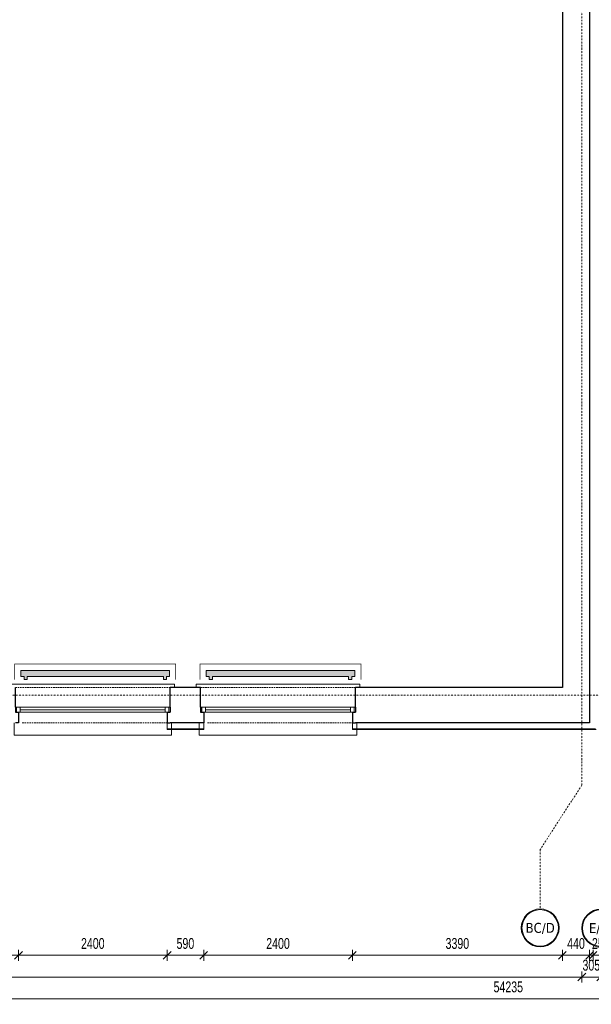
# Model space of a CAD drawing. Header units: millimetres. Extents: x -1893473 to 942156, y -534599 to 942944.
# Tile 433 of 656: x 161957 to 171184, y -260089 to -244211. Entities that reach past the tile are written whole.
import ezdxf
from ezdxf.enums import TextEntityAlignment as Align

# ---------------------------------------------------------------- set-up
doc = ezdxf.new("R2010")
doc.units = ezdxf.units.MM
doc.header["$LTSCALE"] = 0.2
for name, pattern in [('2_3', [1, 0.5, -0.5]), ('DASHDOT', [25.4, 12.7, -6.35, 0, -6.35]), ('HIDDEN', [9.525, 6.35, -3.175])]:
    doc.linetypes.add(name, pattern=pattern)
doc.layers.get('0').update_dxf_attribs({"lineweight": 0})
for name, color, linetype, lineweight in [('!! 0_ Istn-okna', 6, 'Continuous', 13), ('!! 0_ Istn-sciany', 7, 'Continuous', 30), ('!! 0_ Istn-widok', 1, 'Continuous', 15), ('!! 0_Istn-cienka', 4, 'Continuous', 9), ('!! 0_Osie', 1, 'DASHDOT', 13), ('!! 1_ tynk zewn  - nowy', 21, 'Continuous', 20), ('0-osie-tx', 66, 'Continuous', 9), ('P-Osie', 1, 'DASHDOT', 18), ('P-Wymiar', 142, 'Continuous', 9)]:
    doc.layers.add(name, color=color, linetype=linetype, lineweight=lineweight)
doc.layers.add('!! 0_Istn-grzejniki', color=7, linetype='Continuous', lineweight=0, plot=False)
doc.styles.add('ROMANS', font='arial.ttf', dxfattribs={"width": 0.7})
doc.styles.add('TAHOMA', font='tahoma.ttf')
doc.dimstyles.new('A100', dxfattribs={"dimscale": 100, "dimtxt": 1.75, "dimasz": 0.05, "dimexe": 0, "dimexo": 0, "dimgap": 1, "dimtad": 1, "dimdec": 0, "dimrnd": 1, "dimdsep": 46, "dimtxsty": 'ROMANS', "dimblk": '[[[[[[[[', "dimcen": 2, "dimdle": 2, "dimse1": 1, "dimse2": 1, "dimclrd": 256, "dimclrt": 1, "dimadec": 0, "dimazin": 0, "dimtfac": 1, "dimtdec": 0, "dimtix": 1, "dimtmove": 2, "dimatfit": 3, "dimldrblk": '[[[[[[[[', "dimfxl": 1, "dimtvp": 0.6, "dimtolj": 1, "dimlwd": 9, "dimarcsym": 0})

# ---------------------------------------------------------------- blocks, each defined once
blk = doc.blocks.new('okno 1')
at = {"layer": '!! 0_ Istn-okna'}
for points in [[(9, -36), (259, -36)], [(9, -44), (259, -44)], [(17, -40), (251, -40)]]:
    blk.add_lwpolyline(points, dxfattribs=at)
for points in [[(11, -44), (17, -44), (17, -36), (11, -36)], [(251, -44), (257, -44), (257, -36), (251, -36)]]:
    blk.add_lwpolyline(points, close=True, dxfattribs=at)
at = {"layer": '!! 0_ Istn-sciany'}
for points in [[(9, -36), (9, -4)], [(259, -36), (259, -4)], [(9, -36), (9, -44)], [(9, -44), (14, -44)], [(14, -44), (14, -61)], [(254, -44), (259, -44)], [(254, -44), (254, -61)], [(259, -36), (259, -44)], [(14, -61), (9, -61)], [(254, -61), (259, -61)]]:
    blk.add_lwpolyline(points, dxfattribs=at)
at = {"layer": '!! 0_ Istn-widok'}
for points in [[(2, 1), (266, 1)], [(2, -4), (2, 1)], [(266, -4), (266, 1)], [(7, -61), (7, -81)], [(261, -61), (261, -81)], [(261, -81), (7, -81)]]:
    blk.add_lwpolyline(points, dxfattribs=at)
at = {"layer": '!! 0_Istn-cienka', "linetype": 'HIDDEN', "ltscale": 2}
for points in [[(9, -4), (259, -4)], [(259, -61), (19, -61)]]:
    blk.add_lwpolyline(points, dxfattribs=at)
blk = doc.blocks.new('*U12')
h = blk.add_hatch(color=256)
edge = h.paths.add_edge_path()
edge.add_arc((0, 0), 30.6, 0, 360)
edge = h.paths.add_edge_path(flags=17)
edge.add_arc((0, 0), 29.4, 0, 360)
for radius in [30.6, 29.4]:
    blk.add_circle((0, 0), radius)
at = {"style": 'TAHOMA', "flags": 8}
blk.add_attdef('ANSICHTSNUMMER', text='', height=16, dxfattribs=at).set_placement((0, 0), align=Align.MIDDLE_CENTER)
blk = doc.blocks.new('BLOK OSI')
at = {"layer": 'P-Osie'}
for points in [[(51992.2, -199671.2), (51992.2, -193642.4)], [(48625.5, -199526.1), (52491.5, -199526.1)], [(51992.2, -199671.2), (51924.9, -199774.9), (51924.9, -199870.8)]]:
    blk.add_lwpolyline(points, dxfattribs=at)
at = {"layer": '0-osie-tx'}
ref = blk.add_blockref('*U12', (51924.9, -199901.4), dxfattribs=dict(at, rotation=180))
ref.add_attrib('ANSICHTSNUMMER', 'BC/D', dxfattribs={"layer": '0', "height": 16, "style": 'TAHOMA', "flags": 8}).set_placement((51924.9, -199901.4), align=Align.MIDDLE_CENTER)
ref = blk.add_blockref('*U12', (52022.7, -199901.8), dxfattribs=dict(at, rotation=180))
ref.add_attrib('ANSICHTSNUMMER', "E/D'", dxfattribs={"layer": '0', "height": 16, "style": 'TAHOMA', "flags": 8}).set_placement((52022.7, -199901.8), align=Align.MIDDLE_CENTER)
blk = doc.blocks.new('[[[[[[[[')
at = {"layer": 'P-Wymiar'}
for p, q in [((-12.7, -12.7), (12.7, 12.7)), ((0, 0), (-4.6, 0)), ((0, 18), (0, -18))]:
    blk.add_line(p, q, dxfattribs=at)
blk = doc.blocks.new('*D4306')
at = {"layer": 'DEFPOINTS', "color": 0, "transparency": 16777216}
for p in [(142727, -248490), (196962, -248490), (196962, -259999)]:
    blk.add_point(p, dxfattribs=at)
at = {"layer": 'P-Wymiar', "lineweight": 9, "transparency": 16777216}
blk.add_line((142732, -259999), (196957, -259999), dxfattribs=at)
at = {"layer": 'P-Wymiar', "lineweight": 9, "transparency": 16777216, "xscale": 5, "yscale": 5, "zscale": 5, "rotation": 180}
blk.add_blockref('[[[[[[[[', (142727, -259999), dxfattribs=at)
at = {"layer": 'P-Wymiar', "lineweight": 9, "transparency": 16777216, "xscale": 5, "yscale": 5, "zscale": 5}
blk.add_blockref('[[[[[[[[', (196962, -259999), dxfattribs=at)
at = {"layer": 'P-Wymiar', "color": 1, "transparency": 16777216, "insert": (169844, -259809), "char_height": 175, "attachment_point": 5, "style": 'ROMANS'}
blk.add_mtext('\\A1;54235', dxfattribs=at)
blk = doc.blocks.new('*D4311')
at = {"layer": 'DEFPOINTS', "color": 0, "transparency": 16777216}
for p in [(171032, -256455), (146772, -257952), (171032, -259649)]:
    blk.add_point(p, dxfattribs=at)
at = {"layer": 'P-Wymiar', "lineweight": 9, "transparency": 16777216}
blk.add_line((146777, -259649), (171027, -259649), dxfattribs=at)
at = {"layer": 'P-Wymiar', "lineweight": 9, "transparency": 16777216, "xscale": 5, "yscale": 5, "zscale": 5, "rotation": 180}
blk.add_blockref('[[[[[[[[', (146772, -259649), dxfattribs=at)
at = {"layer": 'P-Wymiar', "lineweight": 9, "transparency": 16777216, "xscale": 5, "yscale": 5, "zscale": 5}
blk.add_blockref('[[[[[[[[', (171032, -259649), dxfattribs=at)
at = {"layer": 'P-Wymiar', "color": 1, "transparency": 16777216, "insert": (158902, -259459), "char_height": 175, "attachment_point": 5, "style": 'ROMANS'}
blk.add_mtext('\\A1;24260', dxfattribs=at)
blk = doc.blocks.new('*D4312')
at = {"layer": 'DEFPOINTS', "color": 0, "transparency": 16777216}
for p in [(171032, -256455), (171337, -256455), (171337, -259649)]:
    blk.add_point(p, dxfattribs=at)
at = {"layer": 'P-Wymiar', "lineweight": 9, "transparency": 16777216}
for p, q in [((171027, -259649), (171022, -259649)), ((171032, -259649), (171337, -259649)), ((171342, -259649), (171347, -259649))]:
    blk.add_line(p, q, dxfattribs=at)
at = {"layer": 'P-Wymiar', "lineweight": 9, "transparency": 16777216, "xscale": 5, "yscale": 5, "zscale": 5}
blk.add_blockref('[[[[[[[[', (171032, -259649), dxfattribs=at)
at = {"layer": 'P-Wymiar', "lineweight": 9, "transparency": 16777216, "xscale": 5, "yscale": 5, "zscale": 5, "rotation": 180}
blk.add_blockref('[[[[[[[[', (171337, -259649), dxfattribs=at)
at = {"layer": 'P-Wymiar', "color": 1, "transparency": 16777216, "insert": (171184, -259459), "char_height": 175, "attachment_point": 5, "style": 'ROMANS'}
blk.add_mtext('\\A1;305', dxfattribs=at)
blk = doc.blocks.new('*D4331')
at = {"layer": 'DEFPOINTS', "color": 0, "transparency": 16777216}
for p in [(161347, -255548), (161937, -255548), (161937, -259299)]:
    blk.add_point(p, dxfattribs=at)
at = {"layer": 'P-Wymiar', "lineweight": 9, "transparency": 16777216}
blk.add_line((161352, -259299), (161932, -259299), dxfattribs=at)
at = {"layer": 'P-Wymiar', "lineweight": 9, "transparency": 16777216, "xscale": 5, "yscale": 5, "zscale": 5, "rotation": 180}
blk.add_blockref('[[[[[[[[', (161347, -259299), dxfattribs=at)
at = {"layer": 'P-Wymiar', "lineweight": 9, "transparency": 16777216, "xscale": 5, "yscale": 5, "zscale": 5}
blk.add_blockref('[[[[[[[[', (161937, -259299), dxfattribs=at)
at = {"layer": 'P-Wymiar', "color": 1, "transparency": 16777216, "insert": (161642, -259109), "char_height": 175, "attachment_point": 5, "style": 'ROMANS'}
blk.add_mtext('\\A1;590', dxfattribs=at)
blk = doc.blocks.new('*D4332')
at = {"layer": 'DEFPOINTS', "color": 0, "transparency": 16777216}
for p in [(161937, -255548), (164337, -255548), (164337, -259299)]:
    blk.add_point(p, dxfattribs=at)
at = {"layer": 'P-Wymiar', "lineweight": 9, "transparency": 16777216}
blk.add_line((161942, -259299), (164332, -259299), dxfattribs=at)
at = {"layer": 'P-Wymiar', "lineweight": 9, "transparency": 16777216, "xscale": 5, "yscale": 5, "zscale": 5, "rotation": 180}
blk.add_blockref('[[[[[[[[', (161937, -259299), dxfattribs=at)
at = {"layer": 'P-Wymiar', "lineweight": 9, "transparency": 16777216, "xscale": 5, "yscale": 5, "zscale": 5}
blk.add_blockref('[[[[[[[[', (164337, -259299), dxfattribs=at)
at = {"layer": 'P-Wymiar', "color": 1, "transparency": 16777216, "insert": (163137, -259109), "char_height": 175, "attachment_point": 5, "style": 'ROMANS'}
blk.add_mtext('\\A1;2400', dxfattribs=at)
blk = doc.blocks.new('*D4333')
at = {"layer": 'DEFPOINTS', "color": 0, "transparency": 16777216}
for p in [(164337, -255548), (164927, -255548), (164927, -259299)]:
    blk.add_point(p, dxfattribs=at)
at = {"layer": 'P-Wymiar', "lineweight": 9, "transparency": 16777216}
blk.add_line((164342, -259299), (164922, -259299), dxfattribs=at)
at = {"layer": 'P-Wymiar', "lineweight": 9, "transparency": 16777216, "xscale": 5, "yscale": 5, "zscale": 5, "rotation": 180}
blk.add_blockref('[[[[[[[[', (164337, -259299), dxfattribs=at)
at = {"layer": 'P-Wymiar', "lineweight": 9, "transparency": 16777216, "xscale": 5, "yscale": 5, "zscale": 5}
blk.add_blockref('[[[[[[[[', (164927, -259299), dxfattribs=at)
at = {"layer": 'P-Wymiar', "color": 1, "transparency": 16777216, "insert": (164632, -259109), "char_height": 175, "attachment_point": 5, "style": 'ROMANS'}
blk.add_mtext('\\A1;590', dxfattribs=at)
blk = doc.blocks.new('*D4334')
at = {"layer": 'DEFPOINTS', "color": 0, "transparency": 16777216}
for p in [(164927, -255548), (167327, -255548), (167327, -259299)]:
    blk.add_point(p, dxfattribs=at)
at = {"layer": 'P-Wymiar', "lineweight": 9, "transparency": 16777216}
blk.add_line((164932, -259299), (167322, -259299), dxfattribs=at)
at = {"layer": 'P-Wymiar', "lineweight": 9, "transparency": 16777216, "xscale": 5, "yscale": 5, "zscale": 5, "rotation": 180}
blk.add_blockref('[[[[[[[[', (164927, -259299), dxfattribs=at)
at = {"layer": 'P-Wymiar', "lineweight": 9, "transparency": 16777216, "xscale": 5, "yscale": 5, "zscale": 5}
blk.add_blockref('[[[[[[[[', (167327, -259299), dxfattribs=at)
at = {"layer": 'P-Wymiar', "color": 1, "transparency": 16777216, "insert": (166127, -259109), "char_height": 175, "attachment_point": 5, "style": 'ROMANS'}
blk.add_mtext('\\A1;2400', dxfattribs=at)
blk = doc.blocks.new('*D4335')
at = {"layer": 'DEFPOINTS', "color": 0, "transparency": 16777216}
for p in [(170717, -254978), (167327, -255548), (170717, -259299)]:
    blk.add_point(p, dxfattribs=at)
at = {"layer": 'P-Wymiar', "lineweight": 9, "transparency": 16777216}
blk.add_line((167332, -259299), (170712, -259299), dxfattribs=at)
at = {"layer": 'P-Wymiar', "lineweight": 9, "transparency": 16777216, "xscale": 5, "yscale": 5, "zscale": 5, "rotation": 180}
blk.add_blockref('[[[[[[[[', (167327, -259299), dxfattribs=at)
at = {"layer": 'P-Wymiar', "lineweight": 9, "transparency": 16777216, "xscale": 5, "yscale": 5, "zscale": 5}
blk.add_blockref('[[[[[[[[', (170717, -259299), dxfattribs=at)
at = {"layer": 'P-Wymiar', "color": 1, "transparency": 16777216, "insert": (169022, -259109), "char_height": 175, "attachment_point": 5, "style": 'ROMANS'}
blk.add_mtext('\\A1;3390', dxfattribs=at)
blk = doc.blocks.new('*D4336')
at = {"layer": 'DEFPOINTS', "color": 0, "transparency": 16777216}
for p in [(170717, -254978), (171157, -255548), (171157, -259299)]:
    blk.add_point(p, dxfattribs=at)
at = {"layer": 'P-Wymiar', "lineweight": 9, "transparency": 16777216}
for p, q in [((170712, -259299), (170707, -259299)), ((170717, -259299), (171157, -259299)), ((171162, -259299), (171167, -259299))]:
    blk.add_line(p, q, dxfattribs=at)
at = {"layer": 'P-Wymiar', "lineweight": 9, "transparency": 16777216, "xscale": 5, "yscale": 5, "zscale": 5}
blk.add_blockref('[[[[[[[[', (170717, -259299), dxfattribs=at)
at = {"layer": 'P-Wymiar', "lineweight": 9, "transparency": 16777216, "xscale": 5, "yscale": 5, "zscale": 5, "rotation": 180}
blk.add_blockref('[[[[[[[[', (171157, -259299), dxfattribs=at)
at = {"layer": 'P-Wymiar', "color": 1, "transparency": 16777216, "insert": (170937, -259109), "char_height": 175, "attachment_point": 5, "style": 'ROMANS'}
blk.add_mtext('\\A1;440', dxfattribs=at)
blk = doc.blocks.new('*D4337')
at = {"layer": 'DEFPOINTS', "color": 0, "transparency": 16777216}
for p in [(171212, -255188), (171462, -255188), (171462, -259299)]:
    blk.add_point(p, dxfattribs=at)
at = {"layer": 'P-Wymiar', "lineweight": 9, "transparency": 16777216}
for p, q in [((171207, -259299), (171202, -259299)), ((171212, -259299), (171462, -259299)), ((171467, -259299), (171472, -259299))]:
    blk.add_line(p, q, dxfattribs=at)
at = {"layer": 'P-Wymiar', "lineweight": 9, "transparency": 16777216, "xscale": 5, "yscale": 5, "zscale": 5}
blk.add_blockref('[[[[[[[[', (171212, -259299), dxfattribs=at)
at = {"layer": 'P-Wymiar', "lineweight": 9, "transparency": 16777216, "xscale": 5, "yscale": 5, "zscale": 5, "rotation": 180}
blk.add_blockref('[[[[[[[[', (171462, -259299), dxfattribs=at)
at = {"layer": 'P-Wymiar', "color": 1, "transparency": 16777216, "insert": (171337, -259109), "char_height": 175, "attachment_point": 5, "style": 'ROMANS'}
blk.add_mtext('\\A1;250', dxfattribs=at)

msp = doc.modelspace()

# ---------------------------------------------------------------- hatches: boundary and pattern name
at = {"layer": '!! 0_Istn-grzejniki'}
h = msp.add_hatch(color=0, dxfattribs=at)
h.dxf.hatch_style = 1
h.paths.add_polyline_path([(162026.81103, -254853.09366), (162026.81103, -254803.09366), (161976.81103, -254803.09366), (161976.81103, -254703.09366), (164376.81103, -254703.09366), (164376.81103, -254803.09366), (164326.81103, -254803.09366), (164326.81103, -254853.09366), (164276.81103, -254853.09366), (164276.81103, -254803.09366), (162076.81103, -254803.09366), (162076.81103, -254853.09366)])
h = msp.add_hatch(color=0, dxfattribs=at)
h.dxf.hatch_style = 1
h.paths.add_polyline_path([(165016.81103, -254853.09366), (165016.81103, -254803.09366), (164966.81103, -254803.09366), (164966.81103, -254703.09366), (167366.81103, -254703.09366), (167366.81103, -254803.09366), (167316.81103, -254803.09366), (167316.81103, -254853.09366), (167266.81103, -254853.09366), (167266.81103, -254803.09366), (165066.81103, -254803.09366), (165066.81103, -254853.09366)])

# ---------------------------------------------------------------- linework, layer by layer
at = {"layer": '!! 0_ Istn-sciany'}
for points in [[(170716.81103, -242818.09366), (170716.81103, -254978.09366), (167376.81103, -254978.09366)], [(171156.81103, -242818.09366), (171156.81103, -255548.09366), (167376.81103, -255548.09366)], [(164876.81103, -254978.09366), (164386.81103, -254978.09366)], [(164876.81103, -255548.09366), (164386.81103, -255548.09366)]]:
    msp.add_lwpolyline(points, dxfattribs=at)
at = {"layer": '!! 0_Istn-grzejniki', "linetype": '2_3', "ltscale": 10, "const_width": 10}
for points in [[(161876.81103, -254853.09366), (161876.81103, -254603.09366), (164476.81103, -254603.09366), (164476.81103, -254853.09366)], [(164866.81103, -254853.09366), (164866.81103, -254603.09366), (167466.81103, -254603.09366), (167466.81103, -254853.09366)]]:
    msp.add_lwpolyline(points, dxfattribs=at)
at = {"layer": '!! 0_Istn-grzejniki'}
for points in [[(162026.81103, -254853.09366), (162026.81103, -254803.09366), (161976.81103, -254803.09366), (161976.81103, -254703.09366), (164376.81103, -254703.09366), (164376.81103, -254803.09366), (164326.81103, -254803.09366), (164326.81103, -254853.09366), (164276.81103, -254853.09366), (164276.81103, -254803.09366), (162076.81103, -254803.09366), (162076.81103, -254853.09366)], [(165016.81103, -254853.09366), (165016.81103, -254803.09366), (164966.81103, -254803.09366), (164966.81103, -254703.09366), (167366.81103, -254703.09366), (167366.81103, -254803.09366), (167316.81103, -254803.09366), (167316.81103, -254853.09366), (167266.81103, -254853.09366), (167266.81103, -254803.09366), (165066.81103, -254803.09366), (165066.81103, -254853.09366)]]:
    msp.add_lwpolyline(points, close=True, dxfattribs=at)
at = {"layer": '!! 1_ tynk zewn  - nowy'}
for points in [[(164336.81103, -255658.09366), (164336.81103, -255548.09366)], [(164926.81103, -255658.09366), (164926.81103, -255548.09366)], [(167326.81103, -255548.09366), (167326.81103, -255658.09366)], [(164926.81103, -255648.09366), (164336.81103, -255648.09366)], [(164926.81103, -255658.09366), (164336.81103, -255658.09366)], [(171251.77811, -255648.09366), (167326.81103, -255648.09366)], [(171261.77482, -255658.09366), (167326.81103, -255658.09366)]]:
    msp.add_lwpolyline(points, dxfattribs=at)

# ---------------------------------------------------------------- block references
at = {"layer": '!! 0_Osie', "xscale": 10, "yscale": 10, "zscale": 10}
msp.add_blockref('BLOK OSI', (-348890.30322, 1740157.78937), dxfattribs=at)
at = {"xscale": 10, "yscale": 10, "zscale": 10}
for p in [(161796.81103, -254938.09366), (164786.81103, -254938.09366)]:
    msp.add_blockref('okno 1', p, dxfattribs=at)

# ---------------------------------------------------------------- dimensions: what is measured, and where the dimension line sits
at = {"layer": 'P-Wymiar'}
dim = msp.add_linear_dim(base=(196961.77482, -259998.84118), p1=(142726.81103, -248489.95666), p2=(196961.77482, -248489.95666), dimstyle='A100', override={"dimtmove": 0}, dxfattribs=at)
dim.commit()
dim.dimension.update_dxf_attribs({"geometry": '*D4306', "text_midpoint": (169844.29292, -259809.43122)})
for base, p1, p2, picture, middle in [((170716.81103, -259298.84118), (167326.81103, -255548.09366), (170716.81103, -254978.09366), '*D4335', (169021.81103, -259109.43122)), ((171156.81103, -259298.84118), (170716.81103, -254978.09366), (171156.81103, -255548.09366), '*D4336', (170936.81103, -259109.49091)), ((171461.92954, -259298.84118), (171211.92957, -255188.01003), (171461.92954, -255188.09232), '*D4337', (171336.92956, -259109.49091)), ((161936.81103, -259298.84118), (161346.81103, -255548.09366), (161936.81103, -255548.09366), '*D4331', (161641.81103, -259109.49091)), ((164336.81103, -259298.84118), (161936.81103, -255548.09366), (164336.81103, -255548.09366), '*D4332', (163136.81103, -259109.49091)), ((164926.81103, -259298.84118), (164336.81103, -255548.09366), (164926.81103, -255548.09366), '*D4333', (164631.81103, -259109.49091)), ((167326.81103, -259298.84118), (164926.81103, -255548.09366), (167326.81103, -255548.09366), '*D4334', (166126.81103, -259109.49091)), ((171031.81103, -259648.84118), (146771.81103, -257952.35823), (171031.81103, -256454.54239), '*D4311', (158901.81103, -259459.49091)), ((171336.81103, -259648.84118), (171031.81103, -256454.54239), (171336.81103, -256454.54239), '*D4312', (171184.31103, -259459.43122))]:
    dim = msp.add_linear_dim(base=base, p1=p1, p2=p2, dimstyle='A100', dxfattribs=at)
    dim.commit()
    dim.dimension.update_dxf_attribs({"geometry": picture, "text_midpoint": middle})

doc.saveas('drawing.dxf')
